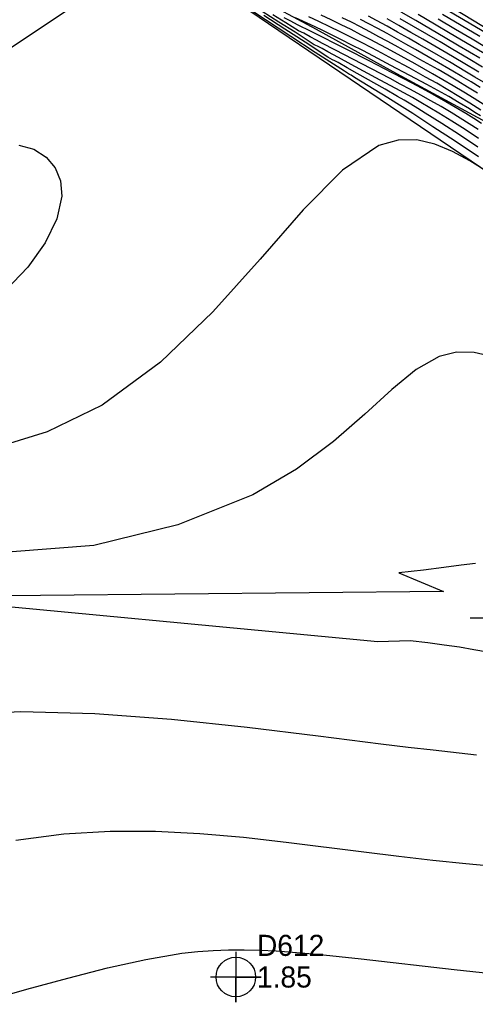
# Model space of a CAD drawing. Extents: x 2356077 to 2359823, y 225951 to 227822.
# Drawn here: x 2357294.1 to 2357348.2, y 226724.5 to 226841 of the extents above; entities that cross this region are included whole.
import ezdxf

# ---------------------------------------------------------------- set-up
doc = ezdxf.new("R2010")
doc.units = 0
for name, color, linetype in [('DTM Contours Major', 7, 'Continuous'), ('DTM Contours Minor', 7, 'Continuous'), ('Exist DTM Breakline', 7, 'Continuous'), ('Exist DTM Regular Point CELL', 7, 'Continuous'), ('Exist DTM Regular Point Cogo Elevation', 7, 'Continuous'), ('Exist DTM Regular Point Cogo Number', 7, 'Continuous'), ('PH Exist DTM Breakline', 7, 'Continuous')]:
    doc.layers.add(name, color=color, linetype=linetype)

msp = doc.modelspace()

# ---------------------------------------------------------------- linework, layer by layer
at = {"layer": 'DTM Contours Major'}
for points in [[(2357348.46, 226825.88), (2357346.28, 226827.33), (2357344.18, 226828.7), (2357342.22, 226829.93), (2357341.35, 226830.47), (2357340.51, 226830.98), (2357339.71, 226831.45), (2357338.93, 226831.9), (2357337.46, 226832.74), (2357334.15, 226834.6), (2357332.95, 226835.29), (2357331.91, 226835.9), (2357331.49, 226836.13), (2357331.24, 226836.22), (2357330.67, 226836.57), (2357327.99, 226838.31), (2357325.58, 226839.86), (2357323.09, 226841.48)], [(2357348.81, 226830.27), (2357347.52, 226831.1), (2357346.21, 226831.9), (2357344.89, 226832.69), (2357343.58, 226833.45), (2357342.27, 226834.19), (2357340.33, 226835.27), (2357338.38, 226836.33), (2357337.08, 226837.03), (2357335.87, 226837.66), (2357334.65, 226838.3), (2357333.41, 226838.93), (2357332.15, 226839.55), (2357330.89, 226840.16), (2357329.62, 226840.77), (2357328.43, 226841.32)], [(2357348.57, 226834.77), (2357346.71, 226835.89), (2357344.78, 226837.02), (2357341.95, 226838.67), (2357340.52, 226839.49), (2357339.09, 226840.3), (2357337.69, 226841.09)], [(2357348.68, 226839), (2357344.25, 226841.62)]]:
    msp.add_lwpolyline(points, dxfattribs=at)
at = {"layer": 'DTM Contours Minor'}
for points in [[(2357253.23, 226842.23), (2357252.04, 226839.67), (2357251.08, 226836.88), (2357250.45, 226834), (2357250.25, 226831.18), (2357250.57, 226828.54), (2357251.51, 226826.24), (2357253.12, 226824.4), (2357255.42, 226823.06), (2357258.42, 226822.25), (2357262.11, 226822.02), (2357266.5, 226822.4), (2357268.65, 226821.44), (2357308.56, 226848.03)], [(2357353.8, 226836.83), (2357347.43, 226840.59), (2357337.59, 226846.39)], [(2357348.52, 226824.73), (2357345.76, 226826.58), (2357343.14, 226828.31), (2357340.76, 226829.86), (2357339.5, 226830.66), (2357337.79, 226831.73), (2357333.82, 226834.16), (2357333.44, 226834.4), (2357333.24, 226834.51), (2357332.64, 226834.9), (2357331.79, 226835.44), (2357329.17, 226837.11), (2357326.27, 226839), (2357323.26, 226840.98), (2357320.28, 226842.95)], [(2357348.53, 226826.92), (2357346.94, 226827.96), (2357345.36, 226828.97), (2357343.82, 226829.92), (2357342.75, 226830.56), (2357341.71, 226831.18), (2357340.69, 226831.76), (2357339.69, 226832.32), (2357338.72, 226832.85), (2357336.89, 226833.84), (2357333.43, 226835.68), (2357331.93, 226836.5), (2357330.66, 226837.2), (2357330, 226837.58), (2357329.46, 226837.86), (2357329.06, 226838), (2357326.79, 226839.5), (2357324.85, 226840.71), (2357322.88, 226841.97)], [(2357348.69, 226836.42), (2357346.25, 226837.87), (2357344.58, 226838.86), (2357342.85, 226839.87), (2357341.09, 226840.9), (2357339.35, 226841.9)], [(2357348.49, 226827.97), (2357347.44, 226828.65), (2357346.38, 226829.32), (2357345.31, 226829.98), (2357344.11, 226830.69), (2357342.9, 226831.38), (2357341.68, 226832.06), (2357340.47, 226832.72), (2357339.26, 226833.37), (2357338.06, 226834.01), (2357335.85, 226835.16), (2357331.51, 226837.41), (2357330.04, 226838.18), (2357329.31, 226838.57), (2357328.56, 226838.98), (2357327.81, 226839.39), (2357327.2, 226839.67), (2357325.68, 226840.6), (2357324.13, 226841.56)], [(2357348.91, 226828.68), (2357347.97, 226829.28), (2357347.02, 226829.88), (2357345.62, 226830.72), (2357344.18, 226831.55), (2357342.72, 226832.36), (2357341.25, 226833.16), (2357339.77, 226833.94), (2357338.29, 226834.71), (2357335.56, 226836.11), (2357332.91, 226837.46), (2357328.69, 226839.58), (2357327.08, 226840.4), (2357326.29, 226840.81), (2357325.51, 226841.23)], [(2357348.77, 226829.6), (2357348.12, 226830.01), (2357347.47, 226830.42), (2357346.26, 226831.15), (2357345, 226831.88), (2357343.71, 226832.6), (2357342.4, 226833.32), (2357341.08, 226834.03), (2357338.15, 226835.58), (2357336.07, 226836.67), (2357334.8, 226837.33), (2357333.53, 226837.98), (2357332.29, 226838.61), (2357331.09, 226839.21), (2357329.93, 226839.78), (2357328.64, 226840.4), (2357326.84, 226841.23)], [(2357349.21, 226830.91), (2357348.01, 226831.67), (2357346.78, 226832.42), (2357345.55, 226833.16), (2357344.31, 226833.88), (2357343.08, 226834.59), (2357341.02, 226835.75), (2357339.36, 226836.67), (2357337.72, 226837.56), (2357336.89, 226838.01), (2357335.75, 226838.61), (2357334.59, 226839.21), (2357333.42, 226839.81), (2357332.25, 226840.4), (2357331.07, 226840.98), (2357329.89, 226841.54)], [(2357348.41, 226832.3), (2357347.25, 226833.01), (2357346.08, 226833.71), (2357344.91, 226834.4), (2357343.74, 226835.07), (2357341.59, 226836.29), (2357339.63, 226837.39), (2357338.66, 226837.93), (2357337.69, 226838.46), (2357336.72, 226838.98), (2357335.63, 226839.56), (2357334.55, 226840.13), (2357333.46, 226840.69), (2357332.37, 226841.23)], [(2357348.73, 226832.96), (2357347.65, 226833.62), (2357346.57, 226834.27), (2357345.48, 226834.91), (2357343.3, 226836.17), (2357341.05, 226837.46), (2357339.92, 226838.1), (2357338.8, 226838.72), (2357337.69, 226839.34), (2357336.58, 226839.94), (2357335.55, 226840.49), (2357334.53, 226841.02)], [(2357349.12, 226833.59), (2357348.12, 226834.19), (2357347.12, 226834.79), (2357345.08, 226835.99), (2357342.78, 226837.33), (2357341.5, 226838.06), (2357340.23, 226838.79), (2357338.95, 226839.51), (2357337.69, 226840.21), (2357336.45, 226840.89), (2357335.48, 226841.41)], [(2357349.02, 226835.35), (2357347.3, 226836.39), (2357345.51, 226837.45), (2357343.98, 226838.35), (2357342.4, 226839.27), (2357340.81, 226840.19), (2357339.23, 226841.1)], [(2357349.21, 226836.97), (2357347, 226838.28), (2357345.19, 226839.36), (2357343.3, 226840.47), (2357341.38, 226841.6)], [(2357350.99, 226836.76), (2357347.79, 226838.67), (2357345.82, 226839.84), (2357343.75, 226841.06)], [(2357349.52, 226823), (2357347.51, 226824.25), (2357345.47, 226825.37), (2357343.37, 226826.24), (2357341.22, 226826.74), (2357339, 226826.72), (2357336.71, 226826.07), (2357332.4, 226823.15), (2357327.74, 226818.44), (2357322.66, 226812.62), (2357317.05, 226806.38), (2357310.82, 226800.39), (2357303.89, 226795.31), (2357297.39, 226792.13), (2357290.72, 226790.09)], [(2357294.03, 226826.14), (2357295.8, 226825.63), (2357297.25, 226824.71), (2357298.32, 226823.45), (2357298.97, 226821.88), (2357299.12, 226820.06), (2357298.53, 226817.41), (2357297.15, 226814.56), (2357295.1, 226811.68), (2357292.5, 226808.92)], [(2357350.08, 226801.07), (2357348.01, 226801.55), (2357345.94, 226801.59), (2357343.86, 226801.08), (2357341.14, 226799.53), (2357338.25, 226797.16), (2357335.04, 226794.23), (2357331.33, 226791), (2357326.95, 226787.72), (2357321.76, 226784.67), (2357312.89, 226781.11), (2357302.93, 226778.66), (2357293.25, 226777.94)], [(2357348.19, 226776.54), (2357346.49, 226776.33), (2357344.44, 226776.06), (2357342, 226775.75), (2357339.09, 226775.45), (2357344.4, 226773.24), (2357280.62, 226772.59)], [(2357280.62, 226772.59), (2357336.59, 226767.29), (2357340.44, 226767.42), (2357342.53, 226767.18), (2357344.47, 226766.92), (2357346.29, 226766.66), (2357348, 226766.37), (2357349.62, 226766.06)], [(2357286.28, 226758.62), (2357294.28, 226759.01), (2357303.05, 226758.78), (2357312.13, 226758.1), (2357321.11, 226757.15), (2357329.53, 226756.11), (2357336.97, 226755.17), (2357340.21, 226754.78), (2357343.15, 226754.45), (2357348.3, 226753.88)], [(2357293.66, 226743.76), (2357299.38, 226744.51), (2357304.85, 226744.84), (2357310.22, 226744.83), (2357315.49, 226744.56), (2357320.66, 226744.1), (2357325.71, 226743.52), (2357334.92, 226742.36), (2357339.09, 226741.86), (2357343.13, 226741.39), (2357347.04, 226740.98), (2357350.81, 226740.63)], [(2357290.13, 226724.73), (2357294.99, 226726.09), (2357299.82, 226727.42), (2357304.54, 226728.62), (2357309.07, 226729.63), (2357313.36, 226730.35), (2357315.24, 226730.56), (2357317.07, 226730.7), (2357318.9, 226730.77), (2357320.73, 226730.78), (2357322.61, 226730.74), (2357324.55, 226730.64), (2357329.4, 226730.25), (2357334.63, 226729.7), (2357345.66, 226728.41), (2357351.2, 226727.83)]]:
    msp.add_lwpolyline(points, dxfattribs=at)
at = {"layer": 'Exist DTM Breakline'}
msp.add_lwpolyline([(2357286.56, 226865.68), (2357375.14, 226805.64)], dxfattribs=at)
at = {"layer": 'Exist DTM Regular Point CELL'}
for points in [[(2357350.55, 226773.06), (2357350.55, 226767.06), (2357350.55, 226770.06), (2357353.55, 226770.06), (2357347.55, 226770.06)], [(2357319.76, 226730.54), (2357319.76, 226724.54), (2357319.76, 226727.54), (2357322.76, 226727.54), (2357316.76, 226727.54)]]:
    msp.add_lwpolyline(points, dxfattribs=at)
msp.add_circle((2357319.76, 226727.54), 2.34, dxfattribs=at)
at = {"layer": 'PH Exist DTM Breakline'}
for points in [[(2357134.75, 226970.43), (2357158.03, 226955.6), (2357176.95, 226945.12), (2357197.91, 226932.26), (2357212.89, 226921.07), (2357229.01, 226911.41), (2357243.83, 226903.01), (2357264.52, 226891.49), (2357285.53, 226878.97), (2357309.06, 226864.9), (2357332.83, 226850.11), (2357352.43, 226838.19), (2357373.69, 226825.25), (2357394.28, 226813), (2357414.01, 226801.18), (2357434.96, 226788.96), (2357455.09, 226776.87), (2357475.04, 226763.83)], [(2357466.75, 226754.09), (2357452.77, 226763.31), (2357443.12, 226770.29), (2357432.93, 226777.16), (2357423.63, 226781.67), (2357414.78, 226785.2), (2357406.24, 226788.43), (2357395.63, 226793.61), (2357389.13, 226799.36), (2357382.25, 226804.93), (2357375.36, 226810.35), (2357370.57, 226815.95), (2357365.48, 226820.16), (2357357.35, 226824.66), (2357348.41, 226829.41), (2357338.4, 226834.83), (2357329.33, 226839.83), (2357322.09, 226843.76)]]:
    msp.add_lwpolyline(points, dxfattribs=at)

# ---------------------------------------------------------------- texts
at = {"layer": 'Exist DTM Regular Point Cogo Elevation'}
msp.add_text('1.85', height=2.5, dxfattribs=at).set_placement((2357322.26, 226726.29))
at = {"layer": 'Exist DTM Regular Point Cogo Number'}
msp.add_text('D612', height=2.5, dxfattribs=at).set_placement((2357322.26, 226730.04))

doc.saveas('drawing.dxf')
